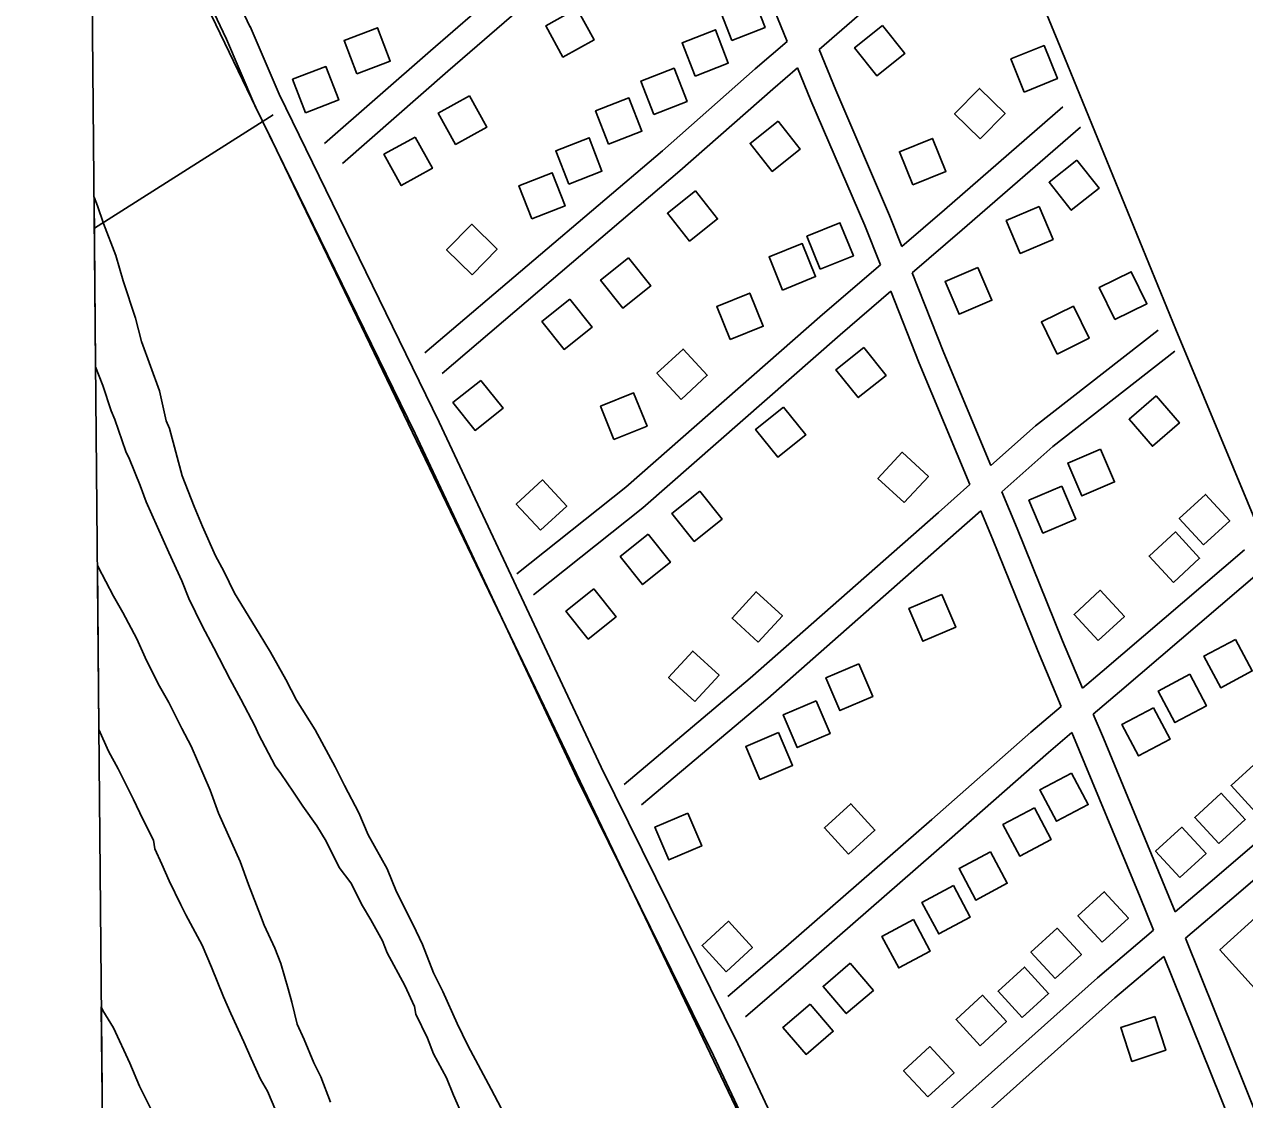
# Model space of a CAD drawing. Extents: x 3598634 to 3636690, y 517270 to 542944.
# Drawn here: x 3602690 to 3604057, y 531046 to 532250 of the extents above; entities that cross this region are included whole.
import ezdxf

# ---------------------------------------------------------------- set-up
doc = ezdxf.new("R2010")
doc.units = 0
for name, color, linetype in [('V-BLDG-OTLN', 7, 'Continuous'), ('V-DTCH-CNTR', 7, 'Continuous'), ('V-GRID-FRAM', 7, 'Continuous'), ('V-ROAD-CNTR', 7, 'Continuous'), ('V-SITE-VEGE', 7, 'Continuous'), ('V-TOPO-SHOR', 7, 'Continuous')]:
    doc.layers.add(name, color=color, linetype=linetype)

msp = doc.modelspace()

# ---------------------------------------------------------------- linework, layer by layer
at = {"layer": 'V-BLDG-OTLN'}
for points in [[(3603483, 532232.4), (3603520.2, 532247), (3603505.7, 532284.2), (3603468.4, 532269.7)], [(3603309.3, 532268), (3603274.3, 532248.7), (3603293.6, 532213.7), (3603328.6, 532233)], [(3603062.7, 532195), (3603100.1, 532209.2), (3603085.8, 532246.6), (3603048.4, 532232.3)], [(3603441.7, 532192.5), (3603478.9, 532207), (3603464.4, 532244.3), (3603427.1, 532229.7)], [(3603651.7, 532249), (3603620.3, 532224.1), (3603645.2, 532192.8), (3603676.6, 532217.7)], [(3603810.5, 532174.6), (3603847.6, 532189.6), (3603832.6, 532226.7), (3603795.5, 532211.7)], [(3603005.1, 532151.4), (3603042.4, 532165.7), (3603028.1, 532203.1), (3602990.8, 532188.8)], [(3603395.5, 532149.5), (3603432.8, 532164.1), (3603418.2, 532201.3), (3603381, 532186.8)], [(3603760.9, 532122.1), (3603788.9, 532150.6), (3603760.4, 532178.6), (3603732.4, 532150.1)], [(3603189, 532170.3), (3603154, 532150.9), (3603173.4, 532115.9), (3603208.4, 532135.3)], [(3603344.8, 532116.1), (3603382.1, 532130.7), (3603367.5, 532167.9), (3603330.3, 532153.4)], [(3603534.6, 532141.9), (3603503.3, 532117), (3603528.2, 532085.7), (3603559.5, 532110.6)], [(3603128.1, 532124.1), (3603093.1, 532104.8), (3603112.5, 532069.8), (3603147.5, 532089.1)], [(3603300.1, 532071.5), (3603337.4, 532086), (3603322.9, 532123.3), (3603285.6, 532108.7)], [(3603685.6, 532070.6), (3603722.7, 532085.6), (3603707.6, 532122.6), (3603670.6, 532107.6)], [(3603869.5, 532098.3), (3603838.2, 532073.4), (3603863.1, 532042.1), (3603894.4, 532067)], [(3603258.8, 532032.4), (3603296.1, 532046.9), (3603281.5, 532084.2), (3603244.3, 532069.6)], [(3603442, 532063.7), (3603410.7, 532038.8), (3603435.6, 532007.5), (3603466.9, 532032.4)], [(3603827, 532046.3), (3603790.2, 532030.6), (3603805.9, 531993.8), (3603842.7, 532009.5)], [(3603191.8, 531969.9), (3603219.9, 531998.4), (3603191.4, 532026.4), (3603163.3, 531997.9)], [(3603582, 531975.9), (3603619.1, 531991), (3603604, 532028), (3603567, 532013)], [(3603539.6, 531952.7), (3603576.7, 531967.7), (3603561.7, 532004.8), (3603524.6, 531989.8)], [(3603367.1, 531988.7), (3603335.8, 531963.8), (3603360.7, 531932.5), (3603392, 531957.4)], [(3603758.6, 531978), (3603721.8, 531962.3), (3603737.5, 531925.5), (3603774.3, 531941.2)], [(3603911.9, 531919.7), (3603947.9, 531937.3), (3603930.3, 531973.2), (3603894.4, 531955.6)], [(3603301.4, 531942.3), (3603270.1, 531917.4), (3603295, 531886.1), (3603326.3, 531911)], [(3603481, 531897.1), (3603518, 531912.1), (3603503, 531949.2), (3603465.9, 531934.2)], [(3603847.2, 531881), (3603883.1, 531898.6), (3603865.6, 531934.5), (3603829.6, 531917)], [(3603426, 531830), (3603455.4, 531857.2), (3603428.3, 531886.6), (3603398.9, 531859.4)], [(3603630.7, 531888.3), (3603599.4, 531863.3), (3603624.4, 531832.1), (3603655.7, 531857.1)], [(3603201.6, 531851.5), (3603170.3, 531826.6), (3603195.2, 531795.3), (3603226.5, 531820.2)], [(3603350.8, 531785.3), (3603387.9, 531800.3), (3603372.8, 531837.4), (3603335.8, 531822.4)], [(3603958.2, 531834), (3603927.9, 531807.9), (3603954, 531777.6), (3603984.3, 531803.8)], [(3603540.6, 531821.6), (3603509.4, 531796.6), (3603534.4, 531765.4), (3603565.6, 531790.4)], [(3603676.1, 531714.5), (3603703.1, 531743.9), (3603673.6, 531771), (3603646.6, 531741.5)], [(3603895.9, 531774.5), (3603859.1, 531758.8), (3603874.8, 531722), (3603911.6, 531737.7)], [(3603268.5, 531683.5), (3603297.9, 531710.6), (3603270.8, 531740), (3603241.4, 531712.9)], [(3603446.9, 531727.3), (3603415.7, 531702.3), (3603440.7, 531671), (3603471.9, 531696)], [(3603852.5, 531732.8), (3603815.7, 531717.1), (3603831.3, 531680.3), (3603868.1, 531696)], [(3604011.2, 531667.2), (3604040.6, 531694.2), (3604013.5, 531723.7), (3603984.1, 531696.6)], [(3603977.5, 531625.1), (3604006.9, 531652.2), (3603979.8, 531681.6), (3603950.4, 531654.5)], [(3603389.1, 531679), (3603357.8, 531654), (3603382.8, 531622.7), (3603414.1, 531647.7)], [(3603328.2, 531617.8), (3603297, 531592.8), (3603322, 531561.6), (3603353.2, 531586.6)], [(3603512.5, 531558.1), (3603539.6, 531587.6), (3603510.1, 531614.6), (3603483.1, 531585.1)], [(3603718, 531611.7), (3603681.2, 531596), (3603696.9, 531559.2), (3603733.7, 531574.9)], [(3603893.2, 531559.8), (3603922.7, 531586.9), (3603895.6, 531616.3), (3603866.2, 531589.2)], [(3604047.1, 531561.2), (3604011.8, 531542.5), (3604030.6, 531507.1), (3604065.9, 531525.9)], [(3603441.5, 531491.7), (3603468.6, 531521.1), (3603439.1, 531548.2), (3603412, 531518.7)], [(3603625.1, 531533.9), (3603588.3, 531518.3), (3603604, 531481.5), (3603640.8, 531497.1)], [(3603995.8, 531522.1), (3603960.5, 531503.3), (3603979.2, 531468), (3604014.6, 531486.8)], [(3603577.3, 531492.5), (3603540.5, 531476.8), (3603556.2, 531440), (3603593, 531455.7)], [(3603955.1, 531484.6), (3603919.8, 531465.9), (3603938.5, 531430.6), (3603973.8, 531449.3)], [(3603535.3, 531456.8), (3603498.5, 531441.1), (3603514.2, 531404.3), (3603551, 531420)], [(3604069.2, 531368), (3604098.6, 531395.1), (3604071.6, 531424.5), (3604042.1, 531397.4)], [(3603863.3, 531411.5), (3603828, 531392.8), (3603846.7, 531357.4), (3603882.1, 531376.2)], [(3604028.6, 531332.4), (3604058, 531359.5), (3604031, 531388.9), (3604001.5, 531361.8)], [(3603433.5, 531366.6), (3603396.7, 531350.9), (3603412.4, 531314.1), (3603449.2, 531329.8)], [(3603613.7, 531320.4), (3603643.1, 531347.5), (3603616.1, 531377), (3603586.6, 531349.9)], [(3603822, 531372.4), (3603786.6, 531353.7), (3603805.4, 531318.4), (3603840.7, 531337.1)], [(3603984.7, 531294.3), (3604014.1, 531321.4), (3603987.1, 531350.8), (3603957.6, 531323.8)], [(3603772.8, 531323.2), (3603737.4, 531304.5), (3603756.2, 531269.1), (3603791.5, 531287.9)], [(3603731.1, 531285.3), (3603695.8, 531266.5), (3603714.6, 531231.2), (3603749.9, 531250)], [(3603897.7, 531221.9), (3603927.1, 531249), (3603900, 531278.4), (3603870.6, 531251.3)], [(3603476.6, 531188.8), (3603506, 531215.8), (3603479, 531245.3), (3603449.5, 531218.2)], [(3603686.3, 531247.2), (3603651, 531228.4), (3603669.8, 531193.1), (3603705.1, 531211.9)], [(3604073.3, 531252.9), (3604115.5, 531206.2), (3604071.9, 531166.7), (3604029.6, 531213.4)], [(3603845.1, 531181.1), (3603874.5, 531208.2), (3603847.4, 531237.6), (3603818, 531210.6)], [(3603615.6, 531198.4), (3603585.1, 531172.4), (3603611.1, 531142), (3603641.5, 531167.9)], [(3603808.3, 531137.5), (3603837.7, 531164.6), (3603810.6, 531194), (3603781.2, 531167)], [(3603761.1, 531105.9), (3603790.5, 531132.9), (3603763.5, 531162.4), (3603734, 531135.3)], [(3603570.5, 531152.5), (3603540.1, 531126.5), (3603566, 531096.1), (3603596.5, 531122.1)], [(3603956.6, 531138.8), (3603918.5, 531126.4), (3603931, 531088.4), (3603969, 531100.8)], [(3603702.3, 531048.5), (3603731.8, 531075.5), (3603704.7, 531105), (3603675.2, 531077.9)]]:
    msp.add_lwpolyline(points, close=True, dxfattribs=at)
at = {"layer": 'V-DTCH-CNTR'}
msp.add_line((3602969.1, 532149), (3602768.7, 532022), dxfattribs=at)
at = {"layer": 'V-GRID-FRAM'}
msp.add_lwpolyline([(3602690.3, 540859.2), (3634347.4, 541153.9), (3634524.6, 522971.8), (3602851.6, 522676.9), (3602690.3, 540859.2)], dxfattribs=at)
at = {"layer": 'V-ROAD-CNTR'}
for points in [[(3602943.4, 532247.3), (3602764, 532627)], [(3602916.3, 532234.5), (3602764, 532556.7)], [(3603026.7, 532117), (3603145.1, 532220.8), (3603320.5, 532372.8), (3603406.2, 532446.4), (3603443.2, 532480.1)], [(3603046.5, 532094.4), (3603164.8, 532198.1), (3603340.1, 532350.1), (3603426.1, 532424), (3603455.4, 532450.6)], [(3603544.7, 532231.1), (3603490.8, 532364.2), (3603455.4, 532450.6)], [(3603580.6, 532222.4), (3603631.6, 532266.2), (3603760.7, 532366.9)], [(3604062.9, 529741.8), (3604073, 529771.3), (3604080.5, 529807.8), (3604074.7, 529839.7), (3604056.6, 529888), (3604031.5, 529937.6), (3603967.8, 530088.2), (3603916.3, 530202.5), (3603830.2, 530397.8), (3603685, 530691.3), (3603489.5, 531108), (3603336.6, 531418.2), (3603155.1, 531804.8), (3602975.8, 532172.2), (3602943.1, 532248.1)], [(3604034.5, 529751.5), (3604044, 529779.2), (3604049.9, 529808.2), (3604045.6, 529831.6), (3604029.1, 529875.9), (3604004.3, 529924.9), (3603940.3, 530076.2), (3603888.9, 530190.3), (3603803, 530385.1), (3603658, 530678.3), (3603462.5, 531095), (3603309.6, 531405.2), (3603128, 531791.8), (3602948.5, 532159.6), (3602915.5, 532236.3)], [(3603138.8, 531882.2), (3603261, 531986.3), (3603405.1, 532108.8), (3603509, 532200.4), (3603544.7, 532231.1)], [(3603673.3, 532001.6), (3603659.6, 532036.4), (3603599.2, 532176.5), (3603580.6, 532222.4)], [(3603158.3, 531859.3), (3603280.5, 531963.5), (3603424.7, 532086.1), (3603528.7, 532177.8), (3603556.6, 532201.7)], [(3603649.3, 531980.9), (3603631.9, 532024.9), (3603571.5, 532164.9), (3603556.6, 532201.7)], [(3603673.3, 532001.6), (3603721.2, 532042.7), (3603853.7, 532157.8)], [(3603685, 531972.1), (3603740.8, 532020), (3603873.3, 532135.1)], [(3603242, 531634.8), (3603364.1, 531731.7), (3603584.4, 531925.3), (3603649.3, 531980.9)], [(3603773.2, 531755.9), (3603720.5, 531882.2), (3603685, 531972.1)], [(3603260.7, 531611.3), (3603383.3, 531708.7), (3603604.1, 531902.6), (3603660.9, 531951.4)], [(3603749.5, 531734.7), (3603692.7, 531870.9), (3603660.9, 531951.4)], [(3603773.2, 531755.9), (3603823, 531800.4), (3603960.6, 531907.9)], [(3603785.4, 531726.6), (3603842.3, 531777.3), (3603979.1, 531884.2)], [(3603362.3, 531398.7), (3603503.5, 531517.8), (3603714.4, 531703.4), (3603749.5, 531734.7)], [(3603875.7, 531506.4), (3603853.4, 531559.7), (3603802.6, 531685.3), (3603785.4, 531726.6)], [(3603381.6, 531375.7), (3603523.1, 531495), (3603734.3, 531681), (3603761.7, 531705.4)], [(3603851.7, 531486), (3603825.7, 531548.3), (3603774.9, 531673.9), (3603761.7, 531705.4)], [(3603875.7, 531506.4), (3603897.6, 531525.1), (3604057.2, 531661.5)], [(3603887.8, 531477.3), (3603917.1, 531502.3), (3604076.7, 531638.7)], [(3603478.5, 531161.1), (3603543.2, 531216.8), (3603707, 531359.5), (3603818, 531457.2), (3603851.7, 531486)], [(3603979.4, 531255.8), (3603968.1, 531283.8), (3603899.1, 531450.5), (3603887.8, 531477.3)], [(3603498.1, 531138.4), (3603562.9, 531194.1), (3603726.7, 531336.9), (3603837.6, 531434.6), (3603863.9, 531457)], [(3603955.2, 531235.3), (3603940.3, 531272.5), (3603863.9, 531457)], [(3603979.4, 531255.8), (3604023.7, 531293.3), (3604162.7, 531412.6)], [(3603991.1, 531226.4), (3604043.1, 531270.5), (3604182.3, 531389.8)], [(3603596.9, 530923.7), (3603693.3, 531004.2), (3603892.4, 531182), (3603955.2, 531235.3)], [(3604080.2, 531004), (3604058.2, 531059.2), (3603991.1, 531226.4)], [(3603616.2, 530900.7), (3603712.9, 530981.5), (3603912.1, 531159.4), (3603967, 531205.9)], [(3604056.1, 530983.6), (3604030.4, 531048.1), (3603967, 531205.9)]]:
    msp.add_lwpolyline(points, dxfattribs=at)
at = {"layer": 'V-SITE-VEGE'}
for p, q in [((3602770.1, 531866.6), (3602768.4, 532056.7)), ((3602768.4, 532056.7), (3602772.3, 532046.9)), ((3602772.3, 532046.9), (3602779.1, 532027.2)), ((3602779.1, 532027.2), (3602792.6, 531991.5)), ((3602792.6, 531991.5), (3602800.9, 531963.1)), ((3602800.9, 531963.1), (3602814.6, 531921.1)), ((3602814.6, 531921.1), (3602821.5, 531895.2)), ((3602821.5, 531895.2), (3602841.8, 531839.7)), ((3602778.1, 531845.9), (3602770.1, 531866.6)), ((3602787.6, 531817.5), (3602778.1, 531845.9)), ((3602841.8, 531839.7), (3602849, 531806.3)), ((3602791.7, 531807.7), (3602787.6, 531817.5)), ((3602803.9, 531771.9), (3602791.7, 531807.7)), ((3602849, 531806.3), (3602853, 531797.7)), ((3602853, 531797.7), (3602867, 531744.6)), ((3602807.9, 531763.3), (3602803.9, 531771.9)), ((3602820, 531733.8), (3602807.9, 531763.3)), ((3602867, 531744.6), (3602880.5, 531710.1)), ((3602826.7, 531715.3), (3602820, 531733.8)), ((3602852.1, 531658.7), (3602826.7, 531715.3)), ((3602880.5, 531710.1), (3602889.9, 531687.9)), ((3602889.9, 531687.9), (3602904.5, 531654.7)), ((3602866.7, 531626.8), (3602852.1, 531658.7)), ((3602904.5, 531654.7), (3602913.8, 531637.6)), ((3602773.7, 531460.1), (3602772.1, 531644.3)), ((3602772.1, 531644.3), (3602772.8, 531642.7)), ((3602772.8, 531642.7), (3602790, 531609.6)), ((3602874.7, 531607.1), (3602866.7, 531626.8)), ((3602913.8, 531637.6), (3602925.7, 531613)), ((3602925.7, 531613), (3602953.2, 531567.7)), ((3602790, 531609.6), (3602800.5, 531591.2)), ((3602889.3, 531576.4), (3602874.7, 531607.1)), ((3602800.5, 531591.2), (3602816.3, 531561.8)), ((3602902.5, 531551.9), (3602889.3, 531576.4)), ((3602816.3, 531561.8), (3602825.6, 531540.9)), ((3602953.2, 531567.7), (3602966.2, 531547)), ((3602921, 531516.3), (3602902.5, 531551.9)), ((3602966.2, 531547), (3602983.3, 531516.3)), ((3602825.6, 531540.9), (3602840.2, 531511.4)), ((3602932.8, 531494.2), (3602921, 531516.3)), ((3602983.3, 531516.3), (3602995.2, 531493)), ((3602840.2, 531511.4), (3602852, 531490.6)), ((3602852, 531490.6), (3602866.6, 531461.2)), ((3602948.7, 531463.6), (3602932.8, 531494.2)), ((3602995.2, 531493), (3603016.1, 531460)), ((3602866.6, 531461.2), (3602877.1, 531441.5)), ((3602952.7, 531455), (3602948.7, 531463.6)), ((3602784.7, 531435.8), (3602773.7, 531460.1)), ((3602971.1, 531419.4), (3602952.7, 531455)), ((3603016.1, 531460), (3603038.5, 531418.3)), ((3602795.2, 531416.2), (3602784.7, 531435.8)), ((3602877.1, 531441.5), (3602898.5, 531392.3)), ((3602812.4, 531381.8), (3602795.2, 531416.2)), ((3602977.6, 531410.9), (3602971.1, 531419.4)), ((3602991.9, 531390.1), (3602977.6, 531410.9)), ((3603038.5, 531418.3), (3603049, 531397.4)), ((3602898.5, 531392.3), (3602907.9, 531366.5)), ((3603049, 531397.4), (3603064.9, 531366.8)), ((3602823, 531359.7), (3602812.4, 531381.8)), ((3603002.3, 531374.2), (3602991.9, 531390.1)), ((3602907.9, 531366.5), (3602931.9, 531312.4)), ((3603017.9, 531352.3), (3603002.3, 531374.2)), ((3603064.9, 531366.8), (3603075.6, 531342.2)), ((3602834.9, 531336.4), (3602823, 531359.7)), ((3603028.4, 531335.1), (3603017.9, 531352.3)), ((3603075.6, 531342.2), (3603096.6, 531304.2)), ((3602836.5, 531326.5), (3602834.9, 531336.4)), ((3602844.4, 531309.2), (3602836.5, 531326.5)), ((3603043, 531305.7), (3603028.4, 531335.1)), ((3602931.9, 531312.4), (3602941.4, 531286.5)), ((3602852.4, 531290.8), (3602844.4, 531309.2)), ((3603055.9, 531288.6), (3603043, 531305.7)), ((3603096.6, 531304.2), (3603107.3, 531278.3)), ((3602865.7, 531263.8), (3602852.4, 531290.8)), ((3602941.4, 531286.5), (3602954.9, 531252)), ((3603069.1, 531262.8), (3603055.9, 531288.6)), ((3603107.3, 531278.3), (3603125.8, 531241.5)), ((3602871, 531252.7), (3602865.7, 531263.8)), ((3603078.3, 531246.9), (3603069.1, 531262.8)), ((3602889.4, 531218.4), (3602871, 531252.7)), ((3602954.9, 531252), (3602958.9, 531240.9)), ((3603091.4, 531223.6), (3603078.3, 531246.9)), ((3602958.9, 531240.9), (3602970.9, 531215.1)), ((3603125.8, 531241.5), (3603136.4, 531219.4)), ((3602900.1, 531193.8), (3602889.4, 531218.4)), ((3602970.9, 531215.1), (3602977.6, 531197.9)), ((3603096.8, 531210.1), (3603091.4, 531223.6)), ((3603136.4, 531219.4), (3603148.6, 531187.4)), ((3603116.6, 531173.3), (3603096.8, 531210.1)), ((3602913.5, 531160.6), (3602900.1, 531193.8)), ((3602977.6, 531197.9), (3602985.9, 531169.5)), ((3603148.6, 531187.4), (3603159.2, 531166.5)), ((3602921.5, 531142.1), (3602913.5, 531160.6)), ((3602985.9, 531169.5), (3602990.1, 531154.7)), ((3603127.2, 531150), (3603116.6, 531173.3)), ((3603159.2, 531166.5), (3603175.1, 531130.9)), ((3602780.1, 530735.9), (3602776.5, 531149.3)), ((3602776.5, 531149.3), (3602778.2, 531145.4)), ((3602990.1, 531154.7), (3602995.8, 531129.9)), ((3603128.7, 531141.3), (3603127.2, 531150)), ((3602778.2, 531145.4), (3602790, 531125.8)), ((3602936.2, 531110.2), (3602921.5, 531142.1)), ((3603142, 531114.3), (3603128.7, 531141.3)), ((3602790, 531125.8), (3602808.6, 531086.5)), ((3602995.8, 531129.9), (3603003.8, 531112.7)), ((3603175.1, 531130.9), (3603187.1, 531106.3)), ((3602944.2, 531091.7), (3602936.2, 531110.2)), ((3603003.8, 531112.7), (3603014.5, 531086.9)), ((3603148.7, 531097), (3603142, 531114.3)), ((3603187.1, 531106.3), (3603213.4, 531057.3)), ((3602954.8, 531068.4), (3602944.2, 531091.7)), ((3603163.2, 531070.1), (3603148.7, 531097)), ((3602808.6, 531086.5), (3602819.3, 531060.7)), ((3603014.5, 531086.9), (3603022.4, 531070.9)), ((3602962.7, 531054.9), (3602954.8, 531068.4)), ((3603022.4, 531070.9), (3603033.2, 531042.6)), ((3603171.2, 531050.4), (3603163.2, 531070.1)), ((3602819.3, 531060.7), (3602836.5, 531026.3)), ((3602972.1, 531032.8), (3602962.7, 531054.9)), ((3603213.4, 531057.3), (3603231.9, 531021.7)), ((3603181.9, 531025.8), (3603171.2, 531050.4))]:
    msp.add_line(p, q, dxfattribs=at)
at = {"layer": 'V-TOPO-SHOR'}
msp.add_line((3602949.7, 532157.3), (3602764.1, 532543.2), dxfattribs=at)
for points in [[(3604232.1, 531289.7), (3604125.1, 531560), (3603980.3, 531908.5), (3603856.1, 532212.5), (3603701.6, 532587.2), (3603581.8, 532881.2), (3603461.7, 533167.9)], [(3603551.7, 530902.7), (3603272.7, 531486.5), (3602963.1, 532130)]]:
    msp.add_lwpolyline(points, dxfattribs=at)

doc.saveas('drawing.dxf')
